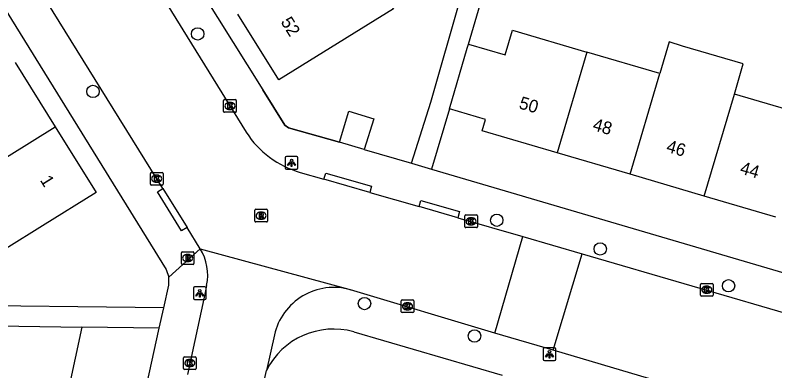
# Model space of a CAD drawing. Extents: x 160026 to 161302, y 384757 to 385701.
# Drawn here: x 160556.1 to 160616.2, y 385138.7 to 385166.8 of the extents above; entities that cross this region are included whole.
import ezdxf

# ---------------------------------------------------------------- set-up
doc = ezdxf.new("R2010")
doc.units = 0
for name, color, linetype in [('IMGEO_Boom', 7, 'Continuous'), ('IMGEO_Brandkraan', 7, 'Continuous'), ('IMGEO_Kolk', 7, 'Continuous'), ('IMGEO_Lichtpunt', 7, 'Continuous'), ('IMGEO_Muur', 7, 'Continuous'), ('IMGEO_Pand', 7, 'Continuous'), ('IMGEO_Pand_nummerreeks', 7, 'Continuous'), ('IMGEO_Rijbaan_lokaal_open', 7, 'Continuous'), ('IMGEO_Rioolput', 7, 'Continuous'), ('IMGEO_Voetpad_open', 7, 'Continuous')]:
    doc.layers.add(name, color=color, linetype=linetype)

msp = doc.modelspace()

# ---------------------------------------------------------------- linework, layer by layer
at = {"layer": 'IMGEO_Boom'}
for centre in [(160570.508, 385165.335), (160562.222, 385160.784), (160594.18, 385150.582), (160602.365, 385148.311), (160612.522, 385145.397), (160583.71, 385143.989), (160592.416, 385141.42)]:
    msp.add_circle(centre, 0.489, dxfattribs=at)
at = {"layer": 'IMGEO_Brandkraan'}
for p, q in [((160569.215, 385147.166), (160569.215, 385148.018)), ((160569.29, 385148.092), (160570.142, 385148.092)), ((160570.216, 385148.018), (160570.216, 385147.166)), ((160569.703, 385147.872), (160569.728, 385147.872)), ((160570.142, 385147.092), (160569.29, 385147.092)), ((160569.726, 385147.312), (160569.701, 385147.312))]:
    msp.add_line(p, q, dxfattribs=at)
for points in [[(160569.215, 385147.166), (160569.215, 385148.018)], [(160569.29, 385148.092), (160570.142, 385148.092)], [(160570.216, 385148.018), (160570.216, 385147.166)], [(160569.563, 385147.792), (160569.563, 385147.392), (160569.776, 385147.392)], [(160569.794, 385147.792), (160569.563, 385147.792)], [(160569.742, 385147.711), (160569.688, 385147.711), (160569.688, 385147.635)], [(160569.688, 385147.635), (160569.741, 385147.635)], [(160569.75, 385147.559), (160569.688, 385147.559), (160569.688, 385147.478)], [(160569.688, 385147.478), (160569.75, 385147.478)], [(160570.142, 385147.092), (160569.29, 385147.092)]]:
    msp.add_lwpolyline(points, dxfattribs=at)
for centre, radius, start, end in [((160569.292, 385148.016), 0.0765, 91.55205, 178.44795), ((160569.292, 385148.016), 0.0765, 91.55205, 178.44795), ((160570.14, 385148.016), 0.0765, 1.55205, 88.44795), ((160570.14, 385148.016), 0.0765, 1.55205, 88.44795), ((160569.743, 385147.673), 0.0379, 267.82845, 90.93552), ((160569.751, 385147.518), 0.0404, 269.87594, 90.50774), ((160569.782, 385147.643), 0.251, 268.66757, 293.53466), ((160569.798, 385147.647), 0.145, 59.4692, 91.53667), ((160569.823, 385147.694), 0.0922, 285.51372, 58.15012), ((160569.828, 385147.502), 0.105, 301.31148, 78.98903), ((160569.292, 385147.168), 0.0765, 181.55205, 268.44795), ((160569.292, 385147.168), 0.0765, 181.55205, 268.44795), ((160570.14, 385147.168), 0.0765, 271.55205, 358.44795), ((160570.14, 385147.168), 0.0765, 271.55205, 358.44795)]:
    msp.add_arc(centre, radius, start, end, dxfattribs=at)
for centre, major_axis, ratio, start_param, end_param in [((160569.702, 385147.592), (-0.387, 0.002), 0.722429, 4.712389, 7.853982), ((160569.727, 385147.592), (-0.39, 0.002), 0.717154, 1.570796, 4.712389)]:
    msp.add_ellipse(centre, major_axis=major_axis, ratio=ratio, start_param=start_param, end_param=end_param, dxfattribs=at)
at = {"layer": 'IMGEO_Kolk'}
for p, q in [((160572.564, 385159.208), (160572.564, 385160.06)), ((160572.639, 385160.134), (160573.491, 385160.134)), ((160573.565, 385160.06), (160573.565, 385159.208)), ((160573.075, 385159.354), (160573.05, 385159.354)), ((160573.052, 385159.914), (160573.077, 385159.914)), ((160573.491, 385159.134), (160572.639, 385159.134)), ((160566.764, 385153.446), (160566.764, 385154.298)), ((160566.839, 385154.372), (160567.691, 385154.372)), ((160567.252, 385154.152), (160567.277, 385154.152)), ((160567.765, 385154.298), (160567.765, 385153.446)), ((160567.691, 385153.372), (160566.839, 385153.372)), ((160567.275, 385153.592), (160567.25, 385153.592)), ((160591.644, 385150.076), (160591.644, 385150.928)), ((160591.719, 385151.002), (160592.571, 385151.002)), ((160592.645, 385150.928), (160592.645, 385150.076)), ((160592.132, 385150.782), (160592.157, 385150.782)), ((160592.571, 385150.002), (160591.719, 385150.002)), ((160592.155, 385150.222), (160592.13, 385150.222)), ((160610.372, 385145.584), (160611.224, 385145.584)), ((160610.297, 385144.658), (160610.297, 385145.51)), ((160610.785, 385145.364), (160610.81, 385145.364)), ((160611.298, 385145.51), (160611.298, 385144.658)), ((160611.224, 385144.584), (160610.372, 385144.584)), ((160610.808, 385144.804), (160610.783, 385144.804)), ((160586.614, 385143.346), (160586.614, 385144.198)), ((160586.689, 385144.272), (160587.541, 385144.272)), ((160587.102, 385144.052), (160587.127, 385144.052)), ((160587.615, 385144.198), (160587.615, 385143.346)), ((160587.541, 385143.272), (160586.689, 385143.272)), ((160587.125, 385143.492), (160587.1, 385143.492)), ((160569.392, 385138.852), (160569.392, 385139.704)), ((160569.467, 385139.778), (160570.319, 385139.778)), ((160569.88, 385139.558), (160569.905, 385139.558)), ((160570.393, 385139.704), (160570.393, 385138.852)), ((160569.903, 385138.998), (160569.878, 385138.998)), ((160570.319, 385138.778), (160569.467, 385138.778))]:
    msp.add_line(p, q, dxfattribs=at)
for points in [[(160572.564, 385159.208), (160572.564, 385160.06)], [(160572.639, 385160.134), (160573.491, 385160.134)], [(160573.565, 385160.06), (160573.565, 385159.208)], [(160572.885, 385159.834), (160573.008, 385159.834), (160573.008, 385159.683), (160573.138, 385159.834), (160573.302, 385159.834), (160573.156, 385159.683), (160573.309, 385159.434), (160573.157, 385159.434), (160573.072, 385159.598), (160573.008, 385159.531), (160573.008, 385159.434), (160572.885, 385159.434), (160572.885, 385159.834)], [(160573.491, 385159.134), (160572.639, 385159.134)], [(160566.764, 385153.446), (160566.764, 385154.298)], [(160566.839, 385154.372), (160567.691, 385154.372)], [(160567.085, 385154.072), (160567.208, 385154.072), (160567.208, 385153.921), (160567.338, 385154.072), (160567.502, 385154.072), (160567.356, 385153.921), (160567.509, 385153.672), (160567.357, 385153.672), (160567.272, 385153.836), (160567.208, 385153.769), (160567.208, 385153.672), (160567.085, 385153.672), (160567.085, 385154.072)], [(160567.765, 385154.298), (160567.765, 385153.446)], [(160567.691, 385153.372), (160566.839, 385153.372)], [(160591.644, 385150.076), (160591.644, 385150.928)], [(160591.719, 385151.002), (160592.571, 385151.002)], [(160592.645, 385150.928), (160592.645, 385150.076)], [(160591.965, 385150.702), (160592.088, 385150.702), (160592.088, 385150.551), (160592.218, 385150.702), (160592.382, 385150.702), (160592.236, 385150.551), (160592.389, 385150.302), (160592.237, 385150.302), (160592.152, 385150.466), (160592.088, 385150.399), (160592.088, 385150.302), (160591.965, 385150.302), (160591.965, 385150.702)], [(160592.571, 385150.002), (160591.719, 385150.002)], [(160610.372, 385145.584), (160611.224, 385145.584)], [(160610.297, 385144.658), (160610.297, 385145.51)], [(160610.618, 385145.284), (160610.741, 385145.284), (160610.741, 385145.133), (160610.871, 385145.284), (160611.035, 385145.284), (160610.889, 385145.133), (160611.042, 385144.884), (160610.89, 385144.884), (160610.805, 385145.048), (160610.741, 385144.981), (160610.741, 385144.884), (160610.618, 385144.884), (160610.618, 385145.284)], [(160611.298, 385145.51), (160611.298, 385144.658)], [(160611.224, 385144.584), (160610.372, 385144.584)], [(160586.614, 385143.346), (160586.614, 385144.198)], [(160586.689, 385144.272), (160587.541, 385144.272)], [(160586.935, 385143.972), (160587.058, 385143.972), (160587.058, 385143.821), (160587.188, 385143.972), (160587.352, 385143.972), (160587.206, 385143.821), (160587.359, 385143.572), (160587.207, 385143.572), (160587.122, 385143.736), (160587.058, 385143.669), (160587.058, 385143.572), (160586.935, 385143.572), (160586.935, 385143.972)], [(160587.615, 385144.198), (160587.615, 385143.346)], [(160587.541, 385143.272), (160586.689, 385143.272)], [(160569.392, 385138.852), (160569.392, 385139.704)], [(160569.467, 385139.778), (160570.319, 385139.778)], [(160570.393, 385139.704), (160570.393, 385138.852)], [(160569.713, 385139.478), (160569.836, 385139.478), (160569.836, 385139.327), (160569.966, 385139.478), (160570.13, 385139.478), (160569.984, 385139.327), (160570.137, 385139.078), (160569.985, 385139.078), (160569.9, 385139.242), (160569.836, 385139.175), (160569.836, 385139.078), (160569.713, 385139.078), (160569.713, 385139.478)], [(160570.319, 385138.778), (160569.467, 385138.778)]]:
    msp.add_lwpolyline(points, dxfattribs=at)
for centre, start, end in [((160572.641, 385160.058), 91.55205, 178.44795), ((160572.641, 385160.058), 91.55205, 178.44795), ((160573.489, 385160.058), 1.55205, 88.44795), ((160573.489, 385160.058), 1.55205, 88.44795), ((160572.641, 385159.21), 181.55205, 268.44795), ((160572.641, 385159.21), 181.55205, 268.44795), ((160573.489, 385159.21), 271.55205, 358.44795), ((160573.489, 385159.21), 271.55205, 358.44795), ((160566.841, 385154.296), 91.55205, 178.44795), ((160566.841, 385154.296), 91.55205, 178.44795), ((160567.689, 385154.296), 1.55205, 88.44795), ((160567.689, 385154.296), 1.55205, 88.44795), ((160566.841, 385153.448), 181.55205, 268.44795), ((160566.841, 385153.448), 181.55205, 268.44795), ((160567.689, 385153.448), 271.55205, 358.44795), ((160567.689, 385153.448), 271.55205, 358.44795), ((160591.721, 385150.926), 91.55205, 178.44795), ((160591.721, 385150.926), 91.55205, 178.44795), ((160592.569, 385150.926), 1.55205, 88.44795), ((160592.569, 385150.926), 1.55205, 88.44795), ((160591.721, 385150.078), 181.55205, 268.44795), ((160591.721, 385150.078), 181.55205, 268.44795), ((160592.569, 385150.078), 271.55205, 358.44795), ((160592.569, 385150.078), 271.55205, 358.44795), ((160610.374, 385145.508), 91.55205, 178.44795), ((160610.374, 385145.508), 91.55205, 178.44795), ((160611.222, 385145.508), 1.55205, 88.44795), ((160611.222, 385145.508), 1.55205, 88.44795), ((160610.374, 385144.66), 181.55205, 268.44795), ((160610.374, 385144.66), 181.55205, 268.44795), ((160611.222, 385144.66), 271.55205, 358.44795), ((160611.222, 385144.66), 271.55205, 358.44795), ((160586.691, 385144.196), 91.55205, 178.44795), ((160586.691, 385144.196), 91.55205, 178.44795), ((160587.539, 385144.196), 1.55205, 88.44795), ((160587.539, 385144.196), 1.55205, 88.44795), ((160586.691, 385143.348), 181.55205, 268.44795), ((160586.691, 385143.348), 181.55205, 268.44795), ((160587.539, 385143.348), 271.55205, 358.44795), ((160587.539, 385143.348), 271.55205, 358.44795), ((160569.469, 385139.702), 91.55205, 178.44795), ((160569.469, 385139.702), 91.55205, 178.44795), ((160570.317, 385139.702), 1.55205, 88.44795), ((160570.317, 385139.702), 1.55205, 88.44795), ((160569.469, 385138.854), 181.55205, 268.44795), ((160569.469, 385138.854), 181.55205, 268.44795), ((160570.317, 385138.854), 271.55205, 358.44795), ((160570.317, 385138.854), 271.55205, 358.44795)]:
    msp.add_arc(centre, 0.0765, start, end, dxfattribs=at)
for centre, major_axis, ratio, start_param, end_param in [((160573.051, 385159.634), (-0.387, 0.002), 0.722429, 4.712389, 7.853982), ((160573.076, 385159.634), (-0.39, 0.002), 0.717154, 1.570796, 4.712389), ((160567.251, 385153.872), (-0.387, 0.002), 0.722429, 4.712389, 7.853982), ((160567.276, 385153.872), (-0.39, 0.002), 0.717154, 1.570796, 4.712389), ((160592.131, 385150.502), (-0.387, 0.002), 0.722429, 4.712389, 7.853982), ((160592.156, 385150.502), (-0.39, 0.002), 0.717154, 1.570796, 4.712389), ((160610.784, 385145.084), (-0.387, 0.002), 0.722429, 4.712389, 7.853982), ((160610.809, 385145.084), (-0.39, 0.002), 0.717154, 1.570796, 4.712389), ((160587.101, 385143.772), (-0.387, 0.002), 0.722429, 4.712389, 7.853982), ((160587.126, 385143.772), (-0.39, 0.002), 0.717154, 1.570796, 4.712389), ((160569.879, 385139.278), (-0.387, 0.002), 0.722429, 4.712389, 7.853982), ((160569.904, 385139.278), (-0.39, 0.002), 0.717154, 1.570796, 4.712389)]:
    msp.add_ellipse(centre, major_axis=major_axis, ratio=ratio, start_param=start_param, end_param=end_param, dxfattribs=at)
at = {"layer": 'IMGEO_Lichtpunt'}
for p, q in [((160577.442, 385155.536), (160577.442, 385154.729)), ((160577.442, 385155.536), (160577.442, 385154.729)), ((160578.344, 385155.631), (160577.536, 385155.631)), ((160578.344, 385155.631), (160577.536, 385155.631)), ((160578.438, 385154.729), (160578.438, 385155.536)), ((160578.438, 385154.729), (160578.438, 385155.536)), ((160577.536, 385154.635), (160578.344, 385154.635)), ((160577.536, 385154.635), (160578.344, 385154.635)), ((160570.173, 385145.212), (160570.173, 385144.405)), ((160570.173, 385145.212), (160570.173, 385144.405)), ((160571.075, 385145.307), (160570.267, 385145.307)), ((160571.075, 385145.307), (160570.267, 385145.307)), ((160571.169, 385144.405), (160571.169, 385145.212)), ((160571.169, 385144.405), (160571.169, 385145.212)), ((160570.267, 385144.311), (160571.075, 385144.311)), ((160570.267, 385144.311), (160571.075, 385144.311)), ((160597.852, 385140.383), (160597.852, 385139.576)), ((160597.852, 385140.383), (160597.852, 385139.576)), ((160598.754, 385140.478), (160597.946, 385140.478)), ((160598.754, 385140.478), (160597.946, 385140.478)), ((160598.848, 385139.576), (160598.848, 385140.383)), ((160598.848, 385139.576), (160598.848, 385140.383)), ((160597.946, 385139.482), (160598.754, 385139.482)), ((160597.946, 385139.482), (160598.754, 385139.482))]:
    msp.add_line(p, q, dxfattribs=at)
for points in [[(160577.816, 385155.2), (160577.855, 385155.172), (160577.667, 385154.91), (160577.629, 385154.937), (160577.816, 385155.2)], [(160577.918, 385155.152), (160577.965, 385155.152), (160577.965, 385154.83), (160577.918, 385154.83), (160577.918, 385155.152)], [(160578.028, 385155.172), (160578.066, 385155.199), (160578.253, 385154.937), (160578.214, 385154.909), (160578.028, 385155.172)], [(160570.547, 385144.876), (160570.586, 385144.848), (160570.398, 385144.586), (160570.36, 385144.613), (160570.547, 385144.876)], [(160570.649, 385144.828), (160570.696, 385144.828), (160570.696, 385144.506), (160570.649, 385144.506), (160570.649, 385144.828)], [(160570.759, 385144.848), (160570.797, 385144.875), (160570.984, 385144.613), (160570.945, 385144.585), (160570.759, 385144.848)], [(160598.226, 385140.047), (160598.265, 385140.019), (160598.077, 385139.757), (160598.039, 385139.784), (160598.226, 385140.047)], [(160598.328, 385139.999), (160598.375, 385139.999), (160598.375, 385139.677), (160598.328, 385139.677), (160598.328, 385139.999)], [(160598.438, 385140.019), (160598.476, 385140.046), (160598.663, 385139.784), (160598.624, 385139.756), (160598.438, 385140.019)]]:
    msp.add_lwpolyline(points, dxfattribs=at)
for centre in [(160577.941, 385155.334), (160570.672, 385145.01), (160598.351, 385140.181)]:
    msp.add_circle(centre, 0.0994, dxfattribs=at)
for centre, start, end in [((160577.536, 385155.536), 90, 180), ((160577.536, 385155.536), 90, 180), ((160578.344, 385155.536), 0, 90), ((160578.344, 385155.536), 0, 90), ((160577.536, 385154.729), 180, 270), ((160577.536, 385154.729), 180, 270), ((160578.344, 385154.729), 270, 0), ((160578.344, 385154.729), 270, 360), ((160570.267, 385145.212), 90, 180), ((160570.267, 385145.212), 90, 180), ((160571.075, 385145.212), 0, 90), ((160571.075, 385145.212), 0, 90), ((160570.267, 385144.405), 180, 270), ((160570.267, 385144.405), 180, 270), ((160571.075, 385144.405), 270, 0), ((160571.075, 385144.405), 270, 360), ((160597.946, 385140.383), 90, 180), ((160597.946, 385140.383), 90, 180), ((160598.754, 385140.383), 0, 90), ((160598.754, 385140.383), 0, 90), ((160597.946, 385139.576), 180, 270), ((160597.946, 385139.576), 180, 270), ((160598.754, 385139.576), 270, 0), ((160598.754, 385139.576), 270, 360)]:
    msp.add_arc(centre, 0.0946, start, end, dxfattribs=at)
at = {"layer": 'IMGEO_Muur'}
msp.add_lwpolyline([(160581.743, 385156.768), (160577.686, 385157.91), (160577.402, 385158.124), (160575.663, 385160.902)], dxfattribs=at)
at = {"layer": 'IMGEO_Pand'}
for points in [[(160580.77, 385171.293), (160582.781, 385172.542), (160586.018, 385167.32), (160584.006, 385166.073), (160576.935, 385161.69), (160573.699, 385166.91)], [(160591.938, 385164.527), (160594.837, 385163.673), (160595.415, 385165.636), (160601.3, 385163.903)], [(160590.43, 385159.404), (160591.842, 385164.201), (160591.938, 385164.527)], [(160612.98, 385160.579), (160613.684, 385162.97), (160608.89, 385164.381), (160607.809, 385164.699), (160607.074, 385162.203)], [(160601.3, 385163.903), (160598.95, 385155.923)], [(160607.074, 385162.203), (160601.3, 385163.903)], [(160556.063, 385163.066), (160559.227, 385157.991)], [(160604.724, 385154.223), (160607.074, 385162.203)], [(160610.599, 385152.493), (160612.98, 385160.579)], [(160618.653, 385158.908), (160612.98, 385160.579)], [(160598.95, 385155.923), (160593.03, 385157.666), (160593.293, 385158.561), (160590.43, 385159.404)], [(160581.743, 385156.768), (160582.462, 385159.211), (160584.444, 385158.627), (160583.677, 385156.198)], [(160559.227, 385157.991), (160562.469, 385152.791), (160558.226, 385150.146), (160555.363, 385148.361), (160552.121, 385153.561)], [(160552.121, 385153.561), (160559.227, 385157.991)], [(160583.677, 385156.198), (160581.743, 385156.768)], [(160604.724, 385154.223), (160598.95, 385155.923)], [(160610.599, 385152.493), (160604.724, 385154.223)], [(160616.272, 385150.823), (160610.599, 385152.493)], [(160553.142, 385142.259), (160556.353, 385142.209), (160561.352, 385142.132)], [(160561.352, 385142.132), (160560.275, 385137.217), (160562.294, 385136.775), (160560.979, 385130.771)]]:
    msp.add_lwpolyline(points, dxfattribs=at)
at = {"layer": 'IMGEO_Rijbaan_lokaal_open'}
for points in [[(160567.75, 385153.09), (160555.13, 385173.447), (160539.295, 385198.882)], [(160560.472, 385180.032), (160574.351, 385157.547)], [(160578.628, 385154.372), (160580.505, 385153.832)], [(160584.125, 385152.792), (160580.505, 385153.832)], [(160567.75, 385153.09), (160569.663, 385150.004)], [(160584.125, 385152.792), (160588.039, 385151.666)], [(160591.09, 385150.789), (160588.039, 385151.666)], [(160591.09, 385150.789), (160596.235, 385149.31)], [(160570.699, 385148.334), (160569.663, 385150.004)], [(160594.019, 385141.645), (160596.235, 385149.31)], [(160596.235, 385149.31), (160600.937, 385147.931)], [(160570.699, 385148.334), (160582.478, 385145.116), (160582.604, 385145.075)], [(160598.653, 385140.29), (160600.937, 385147.931)], [(160600.937, 385147.931), (160618.285, 385142.851)], [(160571.216, 385145.425), (160571.065, 385144.722), (160569.7, 385138.374)], [(160594.019, 385141.645), (160582.604, 385145.075)], [(160576.575, 385141.503), (160575.945, 385138.686)], [(160598.653, 385140.29), (160594.019, 385141.645)], [(160615.494, 385135.722), (160610.834, 385136.684), (160598.653, 385140.29)], [(160575.157, 385135.158), (160575.945, 385138.686)]]:
    msp.add_lwpolyline(points, dxfattribs=at)
for centre, radius, start, end in [((160580.714, 385161.65), 7.571, 212.81625, 254.00759), ((160567.395, 385146.246), 3.909, 347.87027, 32.28499), ((160581.27, 385140.453), 4.811, 73.90005, 167.39087)]:
    msp.add_arc(centre, radius, start, end, dxfattribs=at)
at = {"layer": 'IMGEO_Rioolput'}
for p, q in [((160575.025, 385150.524), (160575.025, 385151.376)), ((160575.1, 385151.45), (160575.952, 385151.45)), ((160575.513, 385151.23), (160575.538, 385151.23)), ((160576.026, 385151.376), (160576.026, 385150.524)), ((160575.952, 385150.45), (160575.1, 385150.45)), ((160575.536, 385150.67), (160575.511, 385150.67))]:
    msp.add_line(p, q, dxfattribs=at)
for points in [[(160575.025, 385150.524), (160575.025, 385151.376)], [(160575.1, 385151.45), (160575.952, 385151.45)], [(160575.614, 385151.148), (160575.362, 385151.15), (160575.362, 385150.75)], [(160575.54, 385151.069), (160575.486, 385151.069), (160575.486, 385150.988)], [(160575.486, 385150.988), (160575.538, 385150.988)], [(160576.026, 385151.376), (160576.026, 385150.524)], [(160575.952, 385150.45), (160575.1, 385150.45)], [(160575.362, 385150.75), (160575.486, 385150.75), (160575.486, 385150.912), (160575.497, 385150.912)], [(160575.544, 385150.883), (160575.615, 385150.75), (160575.755, 385150.75), (160575.69, 385150.876)]]:
    msp.add_lwpolyline(points, dxfattribs=at)
for centre, radius, start, end in [((160575.102, 385151.374), 0.0765, 91.55205, 178.44795), ((160575.102, 385151.374), 0.0765, 91.55205, 178.44795), ((160575.522, 385151.177), 0.19, 274.7715, 282.96867), ((160575.546, 385150.973), 0.0964, 77.00612, 93.18647), ((160575.56, 385151.03), 0.0378, 276.66336, 79.67722), ((160575.613, 385151.038), 0.109, 350.36119, 89.41601), ((160575.611, 385151.038), 0.112, 277.58423, 350.98172), ((160575.595, 385150.823), 0.108, 29.51342, 73.79051), ((160575.95, 385151.374), 0.0765, 1.55205, 88.44795), ((160575.95, 385151.374), 0.0765, 1.55205, 88.44795), ((160575.102, 385150.526), 0.0765, 181.55205, 268.44795), ((160575.102, 385150.526), 0.0765, 181.55205, 268.44795), ((160575.496, 385150.859), 0.0533, 26.02933, 88.69889), ((160575.95, 385150.526), 0.0765, 271.55205, 358.44795), ((160575.95, 385150.526), 0.0765, 271.55205, 358.44795)]:
    msp.add_arc(centre, radius, start, end, dxfattribs=at)
for centre, major_axis, ratio, start_param, end_param in [((160575.512, 385150.95), (-0.387, 0.002), 0.722429, 4.712389, 7.853982), ((160575.537, 385150.95), (-0.39, 0.002), 0.717154, 1.570796, 4.712389)]:
    msp.add_ellipse(centre, major_axis=major_axis, ratio=ratio, start_param=start_param, end_param=end_param, dxfattribs=at)
at = {"layer": 'IMGEO_Voetpad_open'}
for points in [[(160555.497, 385193.116), (160575.663, 385160.902), (160577.402, 385158.124), (160577.686, 385157.91), (160581.743, 385156.768)], [(160591.938, 385164.527), (160595.457, 385176.477)], [(160550.998, 385174.174), (160568.008, 385146.686), (160568.235, 385146.091)], [(160587.422, 385155.096), (160588.952, 385159.942), (160591.296, 385168.177)], [(160590.43, 385159.404), (160589.023, 385154.625)], [(160583.677, 385156.198), (160587.422, 385155.096)], [(160587.422, 385155.096), (160589.023, 385154.625)], [(160589.023, 385154.625), (160618.248, 385146.029), (160621.109, 385145.419), (160622.192, 385149.08)], [(160580.505, 385153.832), (160580.643, 385154.314), (160584.263, 385153.277), (160584.125, 385152.792)], [(160569.663, 385150.004), (160569.238, 385149.742), (160567.325, 385152.828), (160567.75, 385153.09)], [(160588.039, 385151.666), (160588.179, 385152.156), (160591.231, 385151.282), (160591.09, 385150.789)], [(160568.235, 385146.091), (160570.699, 385148.334)], [(160567.825, 385143.642), (160568.222, 385145.454), (160568.235, 385146.091)], [(160567.825, 385143.642), (160549.69, 385143.874)], [(160567.473, 385142.038), (160567.825, 385143.642)], [(160551.687, 385070.032), (160567.473, 385142.038)], [(160567.473, 385142.038), (160561.352, 385142.132)], [(160582.863, 385141.748), (160594.614, 385138.311)]]:
    msp.add_lwpolyline(points, dxfattribs=at)
msp.add_arc((160581.259, 385136.026), 5.943, 74.34355, 153.40611, dxfattribs=at)

# ---------------------------------------------------------------- texts
at = {"layer": 'IMGEO_Pand_nummerreeks'}
for s, rotation, p in [('52', 301.79237, (160577.042, 385166.301)), ('50', 343.59429, (160595.868, 385159.457)), ('48', 343.59622, (160601.701, 385157.74)), ('46', 343.59622, (160607.53, 385156.024)), ('44', 343.59622, (160613.362, 385154.307)), ('1', 301.94119, (160557.998, 385153.762))]:
    msp.add_text(s, height=1, rotation=rotation, dxfattribs=at).set_placement(p)

doc.saveas('drawing.dxf')
